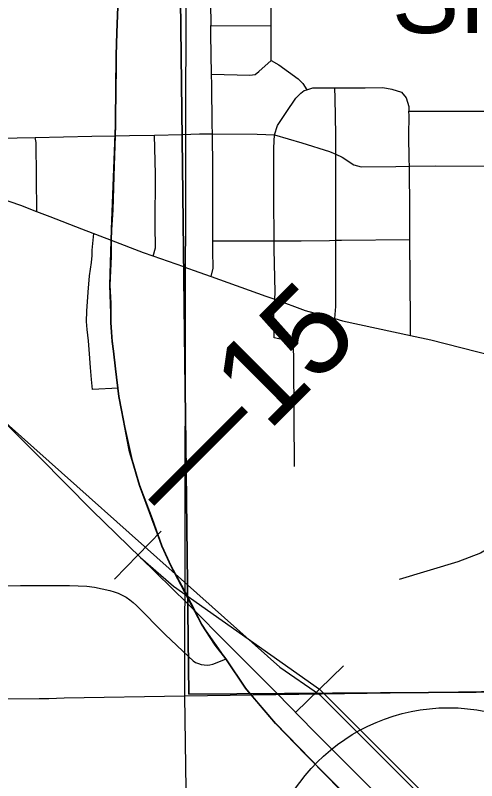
# Model space of a CAD drawing. Extents: x 23.6 to 68.7, y -63 to -29.
# Drawn here: x 45.485 to 46.003, y -49.666 to -48.808 of the extents above; entities that cross this region are included whole.
import ezdxf

# ---------------------------------------------------------------- set-up
doc = ezdxf.new("R2010")
doc.units = 0
for name, color, linetype in [('tdCoCityStreetMajor', 7, 'Continuous'), ('tdCoCityStreetMinor', 7, 'Continuous'), ('tdCoCorpBndry', 7, 'Continuous'), ('tdCoHydroRiver', 7, 'Continuous'), ('tdCoPriCL', 7, 'Continuous'), ('tdCoPrimary', 7, 'Continuous'), ('tdCoPriNonDiv', 7, 'Continuous'), ('tdCoPriNonDivCL', 7, 'Continuous'), ('tdCoRRCL', 7, 'Continuous'), ('tdCoSecRteCL', 7, 'Continuous'), ('tdCoSectLine', 7, 'Continuous'), ('tdCoShieldStRte', 7, 'Continuous'), ('tdCoStrucSecCoName', 7, 'Continuous'), ('tdCoSurfConcUnbanded', 7, 'Continuous'), ('tdStHwyPriRefPost1', 7, 'Continuous'), ('tdStHwyPriRefPost5', 7, 'Continuous')]:
    doc.layers.add(name, color=color, linetype=linetype)

msp = doc.modelspace()

# ---------------------------------------------------------------- linework, layer by layer
at = {"layer": 'tdCoCityStreetMajor'}
for points in [[(45.42701, -48.94603), (45.44658, -48.9458), (45.50722, -48.94447), (45.57087, -48.94309), (45.59746, -48.94278), (45.61329, -48.94259), (45.64113, -48.94189), (45.67212, -48.94111), (45.69171, -48.94062), (45.70611, -48.94067), (45.75632, -48.94087), (45.7758, -48.94161), (45.80663, -48.95073), (45.8377, -48.96035), (45.84459, -48.96349)], [(45.67394, -49.08975), (45.63987, -49.07785), (45.62895, -49.07404), (45.59311, -49.06021), (45.58037, -49.05529), (45.55965, -49.04765), (45.52414, -49.03384), (45.5093, -49.02808), (45.4911, -49.02102), (45.46841, -49.01312), (45.44572, -49.00523), (45.43561, -49.0003), (45.42767, -48.99635), (45.42747, -48.96524), (45.42701, -48.94603)], [(45.84351, -49.14779), (45.84459, -49.13422), (45.84484, -49.10808), (45.84463, -49.05999), (45.84459, -49.05038), (45.84459, -48.98823), (45.84459, -48.97658), (45.84459, -48.96349)], [(45.84459, -48.96349), (45.85176, -48.96676), (45.86507, -48.97539), (45.87321, -48.97761), (45.91218, -48.97712), (45.92727, -48.97687), (45.95706, -48.97638), (46.05817, -48.97687)], [(45.34992, -49.44879), (45.49082, -49.44742), (45.54587, -49.44742), (45.5652, -49.44821), (45.5739, -49.4493), (45.58252, -49.45088), (45.59104, -49.45295), (45.59582, -49.45428), (45.60048, -49.45601), (45.60498, -49.4581), (45.60929, -49.46056), (45.61339, -49.46336), (45.61724, -49.46648), (45.62083, -49.46991), (45.65299, -49.50227), (45.67927, -49.52691), (45.68456, -49.53186), (45.68738, -49.5336), (45.6904, -49.53496), (45.69358, -49.53592), (45.69685, -49.53646), (45.70016, -49.53659), (45.70346, -49.53628), (45.70669, -49.53556), (45.70981, -49.53442), (45.7215, -49.52956)]]:
    msp.add_lwpolyline(points, dxfattribs=at)
at = {"layer": 'tdCoCityStreetMinor'}
for p, q in [((45.70436, -48.81906), (45.7722, -48.81951)), ((45.77209, -48.85827), (45.7722, -48.81951)), ((45.70649, -49.06049), (45.7755, -49.06049))]:
    msp.add_line(p, q, dxfattribs=at)
for points in [[(45.7722, -48.81951), (45.77234, -48.76974), (45.77283, -48.76629), (45.77258, -48.76283), (45.77159, -48.76062), (45.76987, -48.75963), (45.76518, -48.75914), (45.71192, -48.76037), (45.70748, -48.76037), (45.70526, -48.76135), (45.70403, -48.76308), (45.70353, -48.76727), (45.70436, -48.81906)], [(45.7053, -48.87365), (45.70452, -48.82893), (45.70436, -48.81906)], [(45.7053, -48.87365), (45.74821, -48.87475), (45.75425, -48.87386), (45.75827, -48.8705), (45.77209, -48.85827)], [(45.77209, -48.85827), (45.78072, -48.8632), (45.80242, -48.87899), (45.80785, -48.88417), (45.81204, -48.89107)], [(45.70649, -49.06049), (45.70649, -49.03903), (45.70649, -48.97911), (45.70611, -48.94067), (45.706, -48.93003), (45.70551, -48.8854), (45.7053, -48.87365)], [(45.7755, -49.06049), (45.7753, -49.01191), (45.7753, -48.95642), (45.7758, -48.94161), (45.77924, -48.93102), (45.78911, -48.91647), (45.79996, -48.90069), (45.80538, -48.89502), (45.80933, -48.89181), (45.81204, -48.89107)], [(45.81204, -48.89107), (45.81894, -48.88885), (45.83004, -48.88885), (45.84361, -48.88885)], [(45.84361, -48.88885), (45.87764, -48.88885), (45.89761, -48.8886), (45.90748, -48.89058), (45.91833, -48.89378), (45.92351, -48.90019), (45.92671, -48.91006), (45.92683, -48.91524)], [(45.84459, -48.96349), (45.84459, -48.94162), (45.84385, -48.90069), (45.84361, -48.88885)], [(45.92795, -49.05926), (45.9277, -49.02794), (45.92727, -48.97687), (45.9272, -48.96924), (45.92671, -48.94212), (45.92696, -48.92042), (45.92683, -48.91524)], [(45.92683, -48.91524), (45.94766, -48.91521), (46.01685, -48.91512), (46.05221, -48.91439), (46.06119, -48.91439), (46.06352, -48.91438), (46.0658, -48.91481), (46.06796, -48.91568), (46.06991, -48.91695), (46.07157, -48.91857), (46.0729, -48.92049)], [(45.5093, -49.02808), (45.50847, -48.95026), (45.50722, -48.94447)], [(45.63987, -49.07785), (45.64213, -49.06863), (45.64188, -49.04323), (45.64213, -48.98577), (45.64113, -48.94189)], [(45.60032, -49.226), (45.57159, -49.22752), (45.57053, -49.2162), (45.56935, -49.20279), (45.56817, -49.18727), (45.56711, -49.17267), (45.56567, -49.16004), (45.56488, -49.15123), (45.56514, -49.13953), (45.56672, -49.11822), (45.5683, -49.09981), (45.5704, -49.08508), (45.57132, -49.07705), (45.57132, -49.07113), (45.57292, -49.05254)], [(45.70469, -49.1006), (45.70698, -49.09107), (45.70649, -49.07183), (45.70649, -49.06049)], [(45.79848, -49.31375), (45.79798, -49.25876), (45.79749, -49.19489), (45.79724, -49.17812), (45.79601, -49.17368), (45.79132, -49.17294), (45.77554, -49.16949), (45.7753, -49.1436), (45.77614, -49.12619), (45.77653, -49.11819), (45.77554, -49.07011), (45.7755, -49.06049)], [(45.7755, -49.06049), (45.80563, -49.06049), (45.83744, -49.06024), (45.84463, -49.05999), (45.85125, -49.05975), (45.92795, -49.05926)], [(45.92864, -49.16674), (45.92868, -49.15099), (45.92795, -49.05926)]]:
    msp.add_lwpolyline(points, dxfattribs=at)
at = {"layer": 'tdCoCorpBndry'}
msp.add_lwpolyline([(46.16451, -48.25408), (45.92264, -48.25404), (45.92402, -48.55141), (45.76605, -48.57066), (45.66762, -48.57184), (45.67979, -49.56924), (46.43245, -49.56399)], dxfattribs=at)
msp.add_lwpolyline([(46.41735, -48.46335), (46.4216, -49.05666), (46.42737, -49.33966), (46.42827, -49.3779), (46.43245, -49.56399), (45.67979, -49.56924), (45.66762, -48.57184), (45.76605, -48.57066), (45.92402, -48.55141)], close=True, dxfattribs=at)
at = {"layer": 'tdCoHydroRiver'}
msp.add_lwpolyline([(46.92537, -49.09953), (46.90648, -49.10447), (46.84023, -49.10836), (46.82454, -49.11799), (46.81535, -49.14335), (46.80754, -49.15133), (46.76509, -49.16601), (46.72591, -49.19327), (46.66783, -49.22232), (46.57383, -49.28808), (46.52378, -49.32967), (46.47051, -49.36656), (46.44852, -49.37627), (46.38229, -49.38331), (46.34119, -49.37745), (46.14379, -49.37014), (46.09326, -49.36912), (46.06022, -49.37895), (46.0069, -49.41111), (45.98175, -49.42085), (45.91567, -49.44052)], dxfattribs=at)
at = {"layer": 'tdCoPriCL'}
msp.add_lwpolyline([(45.8661, -49.69339), (45.81579, -49.64224), (45.81062, -49.6369), (45.77687, -49.60204), (45.75005, -49.57043), (45.7433, -49.56247), (45.72112, -49.52956), (45.70926, -49.51425), (45.69407, -49.49077), (45.68192, -49.4671), (45.67874, -49.46101), (45.67166, -49.44742), (45.65994, -49.42587), (45.64949, -49.40298), (45.63851, -49.37236), (45.62443, -49.33492), (45.61595, -49.3069), (45.6133, -49.29716), (45.61252, -49.29347), (45.60793, -49.27015), (45.6043, -49.25047), (45.60109, -49.23529), (45.59724, -49.20407), (45.5951, -49.18439), (45.59379, -49.17367), (45.59284, -49.1629), (45.59224, -49.15211), (45.592, -49.14131), (45.59211, -49.1305), (45.59109, -49.11041), (45.59253, -49.07811), (45.59273, -49.06021), (45.59286, -49.04807), (45.59446, -49.02593), (45.59603, -48.97614), (45.59708, -48.94278), (45.59745, -48.93098), (45.59754, -48.92185), (45.59807, -48.86458), (45.59819, -48.85216), (45.59907, -48.82715), (45.60115, -48.76792)], dxfattribs=at)
at = {"layer": 'tdCoPrimary'}
for p, q in [((45.59792, -48.92185), (45.59845, -48.86458)), ((45.59792, -48.92185), (45.59845, -48.86458)), ((45.59484, -49.02593), (45.59641, -48.97614)), ((45.59484, -49.02593), (45.59641, -48.97614))]:
    msp.add_line(p, q, dxfattribs=at)
for points in [[(45.59945, -48.82715), (45.60153, -48.76792), (45.6051, -48.68805), (45.60489, -48.6646)], [(45.59945, -48.82715), (45.60153, -48.76792), (45.6051, -48.68805), (45.60489, -48.6646)], [(45.86648, -49.69339), (45.82553, -49.65176), (45.81617, -49.64224), (45.77725, -49.60204), (45.74901, -49.56876), (45.74367, -49.56247), (45.7215, -49.52956), (45.70964, -49.51425), (45.69445, -49.49077), (45.6823, -49.4671), (45.67845, -49.45972), (45.67204, -49.44742), (45.66032, -49.42587), (45.64986, -49.40298), (45.63889, -49.37236), (45.62481, -49.33492), (45.61633, -49.3069), (45.60831, -49.27015), (45.60467, -49.25047), (45.60147, -49.23529), (45.59762, -49.20407), (45.59548, -49.18439), (45.59417, -49.17367), (45.59322, -49.1629), (45.59262, -49.15211), (45.59238, -49.14131), (45.59249, -49.1305), (45.59147, -49.11041), (45.59291, -49.07811), (45.59311, -49.06021), (45.59324, -49.04807), (45.59484, -49.02593), (45.59641, -48.97614), (45.59746, -48.94278), (45.59783, -48.93098), (45.59792, -48.92185), (45.59845, -48.86458), (45.59857, -48.85216), (45.59945, -48.82715), (45.60153, -48.76792)], [(45.59845, -48.86458), (45.59857, -48.85216), (45.59945, -48.82715)], [(45.59845, -48.86458), (45.59857, -48.85216), (45.59945, -48.82715)], [(45.59641, -48.97614), (45.59746, -48.94278), (45.59783, -48.93098), (45.59792, -48.92185)], [(45.59641, -48.97614), (45.59746, -48.94278), (45.59783, -48.93098), (45.59792, -48.92185)], [(45.67845, -49.45972), (45.67204, -49.44742), (45.66032, -49.42587), (45.64986, -49.40298), (45.63889, -49.37236), (45.62481, -49.33492), (45.61633, -49.3069), (45.60831, -49.27015), (45.60467, -49.25047), (45.60147, -49.23529), (45.59762, -49.20407), (45.59548, -49.18439), (45.59417, -49.17367), (45.59322, -49.1629), (45.59262, -49.15211), (45.59238, -49.14131), (45.59249, -49.1305), (45.59147, -49.11041), (45.59291, -49.07811), (45.59311, -49.06021), (45.59324, -49.04807), (45.59484, -49.02593)], [(45.67845, -49.45972), (45.67204, -49.44742), (45.66032, -49.42587), (45.64986, -49.40298), (45.63889, -49.37236), (45.62481, -49.33492), (45.61633, -49.3069), (45.60831, -49.27015), (45.60467, -49.25047), (45.60147, -49.23529), (45.59762, -49.20407), (45.59548, -49.18439), (45.59417, -49.17367), (45.59322, -49.1629), (45.59262, -49.15211), (45.59238, -49.14131), (45.59249, -49.1305), (45.59147, -49.11041), (45.59291, -49.07811), (45.59311, -49.06021), (45.59324, -49.04807), (45.59484, -49.02593)], [(45.74901, -49.56876), (45.74367, -49.56247), (45.7215, -49.52956), (45.70964, -49.51425), (45.69445, -49.49077), (45.6823, -49.4671), (45.67845, -49.45972)], [(45.74901, -49.56876), (45.74367, -49.56247), (45.7215, -49.52956), (45.70964, -49.51425), (45.69445, -49.49077), (45.6823, -49.4671), (45.67845, -49.45972)], [(45.82553, -49.65176), (45.81617, -49.64224), (45.77725, -49.60204), (45.74901, -49.56876)], [(45.82553, -49.65176), (45.81617, -49.64224), (45.77725, -49.60204), (45.74901, -49.56876)], [(46.1833, -50.00067), (46.16743, -49.98676), (46.11663, -49.94237), (46.0715, -49.89724), (46.0101, -49.83584), (45.94726, -49.77311), (45.90898, -49.73462), (45.86648, -49.69339), (45.82553, -49.65176)], [(46.1833, -50.00067), (46.16743, -49.98676), (46.11663, -49.94237), (46.0715, -49.89724), (46.0101, -49.83584), (45.94726, -49.77311), (45.90898, -49.73462), (45.86648, -49.69339), (45.82553, -49.65176)]]:
    msp.add_lwpolyline(points, dxfattribs=at)
at = {"layer": 'tdCoPriNonDiv'}
msp.add_lwpolyline([(46.11629, -49.94236), (45.90864, -49.73461), (45.81583, -49.64223), (45.77691, -49.60203), (45.74334, -49.56246), (45.72116, -49.52956), (45.69411, -49.49076), (45.65998, -49.42586), (45.64952, -49.40297), (45.62447, -49.33491), (45.61334, -49.29716), (45.60113, -49.23528), (45.59288, -49.16289), (45.59113, -49.1104), (45.5929, -49.04806), (45.59749, -48.93098), (45.59823, -48.85215), (45.60476, -48.68805), (45.60395, -48.56056), (45.61439, -48.38331), (45.61358, -48.31838)], dxfattribs=at)
at = {"layer": 'tdCoPriNonDivCL'}
for points in [[(45.8661, -49.69339), (45.81579, -49.64224), (45.81062, -49.6369), (45.77687, -49.60204), (45.75005, -49.57043), (45.74863, -49.56876), (45.7433, -49.56247), (45.72112, -49.52956), (45.70926, -49.51425), (45.69407, -49.49077), (45.68192, -49.4671), (45.67874, -49.46101), (45.67808, -49.45972), (45.67166, -49.44742), (45.65994, -49.42587), (45.64949, -49.40298), (45.63851, -49.37236), (45.62443, -49.33492), (45.61595, -49.3069), (45.6138, -49.29706), (45.60793, -49.27015), (45.6043, -49.25047), (45.60109, -49.23529), (45.59724, -49.20407), (45.5951, -49.18439), (45.5938, -49.17367), (45.59284, -49.1629), (45.59224, -49.15211), (45.592, -49.14131), (45.59211, -49.1305), (45.59109, -49.11041), (45.59253, -49.07811), (45.59273, -49.06021), (45.59286, -49.04807), (45.59446, -49.02593), (45.59603, -48.97614), (45.59708, -48.94278), (45.59745, -48.93098), (45.59754, -48.92185), (45.59807, -48.86458), (45.59819, -48.85216), (45.59907, -48.82715), (45.60115, -48.76792)], [(45.8661, -49.69339), (45.81579, -49.64224), (45.81062, -49.6369), (45.77687, -49.60204), (45.75005, -49.57043), (45.74863, -49.56876), (45.7433, -49.56247), (45.72112, -49.52956), (45.70926, -49.51425), (45.69407, -49.49077), (45.68192, -49.4671), (45.67808, -49.45972), (45.67166, -49.44742), (45.65994, -49.42587), (45.64949, -49.40298), (45.63851, -49.37236), (45.62443, -49.33492), (45.61595, -49.3069), (45.6138, -49.29706), (45.60793, -49.27015), (45.6043, -49.25047), (45.60109, -49.23529), (45.59724, -49.20407), (45.5951, -49.18439), (45.5938, -49.17367), (45.59284, -49.1629), (45.59224, -49.15211), (45.592, -49.14131), (45.59211, -49.1305), (45.59109, -49.11041), (45.59253, -49.07811), (45.59273, -49.06021), (45.59286, -49.04807), (45.59446, -49.02593), (45.59603, -48.97614), (45.59708, -48.94278), (45.59745, -48.93098), (45.59754, -48.92185), (45.59807, -48.86458), (45.59819, -48.85216), (45.59907, -48.82715), (45.60115, -48.76792)]]:
    msp.add_lwpolyline(points, dxfattribs=at)
at = {"layer": 'tdCoRRCL'}
for p, q in [((45.59636, -49.44006), (45.64874, -49.38638)), ((45.79952, -49.58978), (45.85319, -49.5374))]:
    msp.add_line(p, q, dxfattribs=at)
for points in [[(44.04264, -48.87886), (44.05591, -48.89986), (44.08479, -48.95328), (44.09896, -48.96816), (44.11659, -48.97983), (44.14956, -48.99748), (44.16744, -49.00437), (44.18473, -49.00923), (44.46641, -49.03184), (45.06297, -49.0757), (45.17502, -49.07314), (45.20691, -49.08044), (45.23991, -49.09309), (45.27745, -49.11093), (45.3208, -49.13658), (45.38436, -49.18495), (45.78194, -49.53901), (45.82628, -49.56945), (45.94271, -49.68574), (45.99816, -49.74389), (46.19775, -49.93493)], [(45.46252, -49.25365), (45.48599, -49.27712), (45.51181, -49.30294), (45.57105, -49.36297), (45.62531, -49.41592), (45.67817, -49.46756), (45.72729, -49.51684), (45.77893, -49.56854), (45.8193, -49.6099), (45.86622, -49.65657), (45.9252, -49.71528)], [(45.46252, -49.25365), (45.48599, -49.27712), (45.51181, -49.30294), (45.57105, -49.36297), (45.62531, -49.41592), (45.66253, -49.44805), (45.82638, -49.56346), (46.00293, -49.74003)]]:
    msp.add_lwpolyline(points, dxfattribs=at)
at = {"layer": 'tdCoSecRteCL'}
msp.add_lwpolyline([(45.67394, -49.08975), (45.69109, -49.09574), (45.70469, -49.1006), (45.76631, -49.12262), (45.77614, -49.12619), (45.81045, -49.13865), (45.84351, -49.14779), (45.85237, -49.15024), (45.92864, -49.16674), (45.95151, -49.17169), (46.09035, -49.2072)], dxfattribs=at)
at = {"layer": 'tdCoSectLine'}
for points in [[(45.67669, -48.56221), (45.67482, -49.57125)], [(45.67482, -49.57125), (46.67439, -49.55656)], [(44.71545, -49.58085), (45.51185, -49.57411), (45.52242, -49.57407), (45.53985, -49.57334), (45.67482, -49.57125)], [(45.67482, -49.57125), (45.68889, -50.56712)]]:
    msp.add_lwpolyline(points, dxfattribs=at)
at = {"layer": 'tdCoShieldStRte'}
msp.add_circle((45.97118, -49.79289), 0.20845, dxfattribs=at)
at = {"layer": 'tdCoSurfConcUnbanded'}
msp.add_lwpolyline([(45.67394, -49.08975), (45.69109, -49.09574), (45.70469, -49.1006), (45.76631, -49.12262), (45.77614, -49.12619), (45.81045, -49.13865), (45.84351, -49.14779), (45.85237, -49.15024), (45.92864, -49.16674), (45.95151, -49.17169), (46.09035, -49.2072), (46.09961, -49.20946)], dxfattribs=at)

# ---------------------------------------------------------------- texts
at = {"layer": 'tdCoStrucSecCoName'}
msp.add_text('SP202329.0', height=0.085, dxfattribs=at).set_placement((45.90752, -48.82744))
at = {"layer": 'tdStHwyPriRefPost1'}
msp.add_text('‒‒15', height=0.1, rotation=45, dxfattribs=at).set_placement((45.66364, -49.38054))
at = {"layer": 'tdStHwyPriRefPost5'}
msp.add_text('‒‒15', height=0.1, rotation=45, dxfattribs=at).set_placement((45.66364, -49.38054))

doc.saveas('drawing.dxf')
